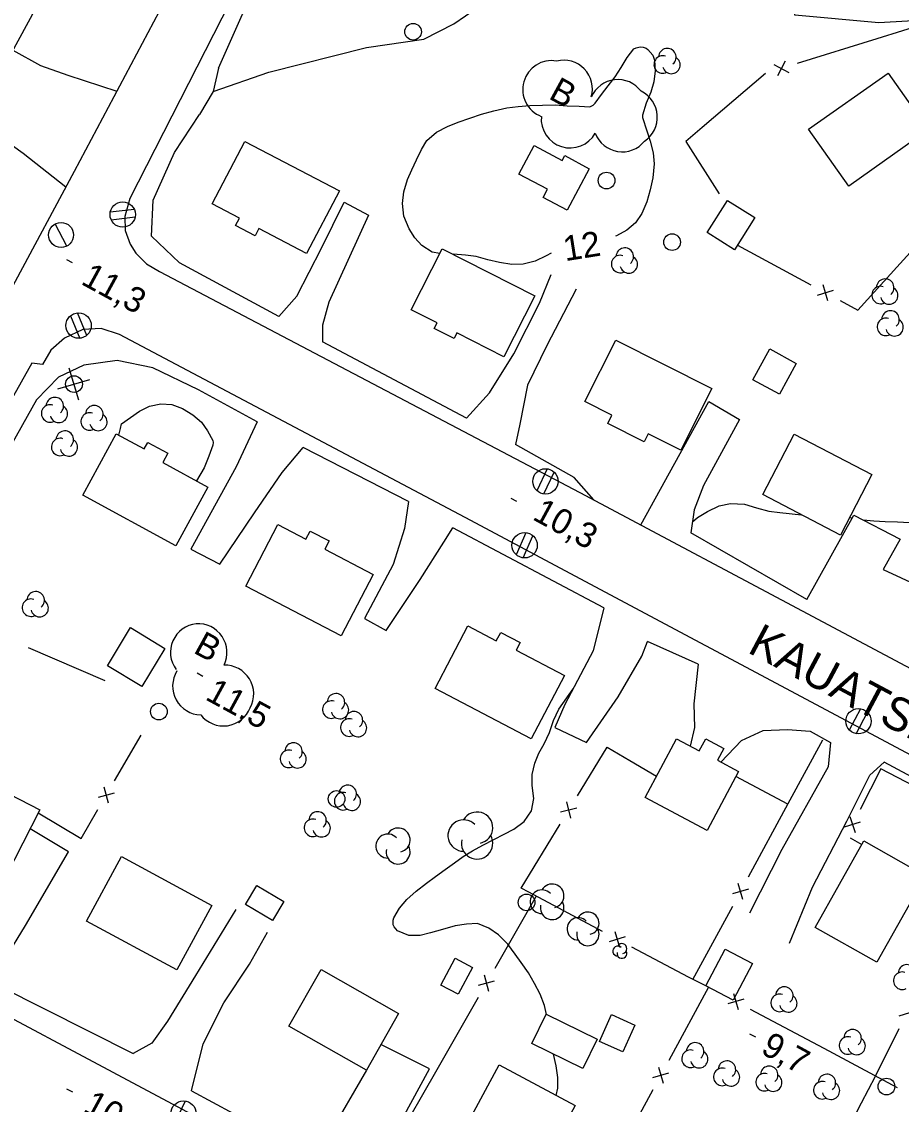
# Model space of a CAD drawing. Extents: x 219136 to 222520, y 5421589 to 5424530.
# Drawn here: x 220733.4 to 220838.9, y 5423443.6 to 5423573.3 of the extents above; entities that cross this region are included whole.
import ezdxf

# ---------------------------------------------------------------- set-up
doc = ezdxf.new("R2010")
doc.units = 0
for name, color, linetype in [('Level 1', 7, 'Continuous'), ('Level 19', 7, 'Continuous'), ('Level 2', 7, 'Continuous'), ('Level 21', 7, 'Continuous'), ('Level 22', 7, 'Continuous'), ('Level 3', 7, 'Continuous'), ('Level 31', 7, 'Continuous'), ('Level 36', 7, 'Continuous'), ('Level 37', 7, 'Continuous'), ('Level 44', 7, 'Continuous')]:
    doc.layers.add(name, color=color, linetype=linetype)

msp = doc.modelspace()

# ---------------------------------------------------------------- linework, layer by layer
at = {"layer": 'Level 1'}
for points in [[(220813.82, 5423513.38), (220814.41, 5423513.92), (220815.62, 5423514.62), (220817.03, 5423515.3), (220818.37, 5423515.58), (220820.06, 5423515.53), (220821.49, 5423515.09), (220822.97, 5423514.69), (220824.31, 5423514.52), (220826.91, 5423514.24)], [(220832.66, 5423513.93), (220832.98, 5423513.86)], [(220834.29, 5423513.62), (220835.56, 5423513.52), (220836.93, 5423513.43), (220838.41, 5423513.4), (220839.85, 5423513.31), (220841.85, 5423513.12), (220843.33, 5423512.85), (220844.48, 5423512.34), (220845.81, 5423511.67), (220847.51, 5423511.39)], [(220785.26, 5423472.54), (220786.32, 5423473.29), (220787.43, 5423473.96), (220788.69, 5423474.63), (220790.01, 5423475.32), (220791.23, 5423475.96), (220792.4, 5423476.57), (220793.62, 5423477.47), (220794.52, 5423478.76), (220794.81, 5423480.25), (220794.61, 5423481.79), (220794.6, 5423483.12), (220794.91, 5423484.47), (220795.4, 5423485.66), (220796.02, 5423486.78), (220796.67, 5423488.15), (220797.14, 5423489.57), (220797.81, 5423490.94), (220799.51, 5423493.38)], [(220796.32, 5423454.35), (220796.08, 5423455.43), (220795.55, 5423456.8), (220794.89, 5423458.08), (220794.16, 5423459.36), (220793.27, 5423460.58), (220792.55, 5423461.6), (220791.69, 5423462.78), (220790.56, 5423463.89), (220789.4, 5423464.71), (220788.05, 5423465.25), (220786.7, 5423465.17), (220785.34, 5423464.96), (220783.83, 5423464.56), (220782.42, 5423464.13), (220781.15, 5423463.81), (220779.8, 5423463.83), (220778.45, 5423464.38), (220778.05, 5423464.84), (220777.94, 5423465.11), (220777.91, 5423465.42), (220777.93, 5423465.67), (220778.02, 5423465.94), (220778.67, 5423467.08), (220779.58, 5423468.12), (220780.67, 5423469.13), (220781.91, 5423470.1), (220782.99, 5423470.88), (220784.16, 5423471.75), (220785.26, 5423472.54)], [(220797.46, 5423444.66), (220797.67, 5423445.52), (220797.68, 5423446.81), (220797.46, 5423448.2), (220797.16, 5423449.59)]]:
    msp.add_lwpolyline(points, dxfattribs=at)
at = {"layer": 'Level 19'}
for points in [[(220843.03, 5423573.62), (220836.17, 5423573.19), (220826.1, 5423574.13), (220826.72, 5423579.05), (220832.35, 5423577.3), (220835.88, 5423578.18), (220838.57, 5423578.52), (220841.86, 5423578.37), (220845.29, 5423578.14)], [(220732.32, 5423569.91), (220735.63, 5423568.08), (220738.92, 5423566.92), (220744.8, 5423565.01)], [(220738.68, 5423553.51), (220733.57, 5423557.53), (220724.11, 5423564.31)], [(220764.2, 5423538.01), (220766.38, 5423540.46), (220769.33, 5423546.18), (220772.03, 5423551.73), (220774.95, 5423550.15), (220770.21, 5423539.74), (220769.43, 5423536.97), (220769.45, 5423534.96)], [(220786.7, 5423525.82), (220789.49, 5423528.84), (220792.39, 5423533.53), (220795.48, 5423539.6), (220796.88, 5423543.05)], [(220799.87, 5423541.3), (220796.37, 5423534.55), (220794.04, 5423529.77), (220793.13, 5423525.1), (220792.59, 5423522.68)], [(220807.61, 5423513.03), (220815.79, 5423527.84), (220819.47, 5423525.67), (220815.13, 5423517.76), (220814.02, 5423514.84), (220813.64, 5423512.08)], [(220761.62, 5423525.39), (220759.08, 5423520), (220753.67, 5423510.13), (220757.15, 5423508.31), (220761.29, 5423514.48), (220764.63, 5423519.32), (220767.12, 5423522.3)], [(220779.77, 5423515.83), (220779.29, 5423512.59), (220777.92, 5423508.27), (220774.49, 5423501.81), (220777.09, 5423500.37), (220781.17, 5423506.49), (220783.99, 5423510.98), (220785.06, 5423512.69)], [(220827.52, 5423504.09), (220833.17, 5423514.2), (220838.73, 5423511.33), (220836.68, 5423507.7), (220845.33, 5423503.71), (220853.6, 5423499.84), (220856.11, 5423503.71), (220860.52, 5423501.05), (220857.43, 5423494.94), (220856.19, 5423490.83)], [(220803.19, 5423503.1), (220801.9, 5423497.94), (220798.53, 5423491.5), (220797.3, 5423488.74), (220801.09, 5423486.96), (220804.89, 5423492.43), (220807.73, 5423497.28), (220808.43, 5423499.07)], [(220814.51, 5423496.33), (220813.98, 5423491.57), (220814.06, 5423488.76), (220813.53, 5423486.53)], [(220817.22, 5423484.61), (220819.69, 5423487.2), (220822.29, 5423488.41), (220825.2, 5423488.53), (220827.94, 5423488.33), (220830.36, 5423486.95), (220830.07, 5423484.05), (220824.52, 5423474.12), (220820.67, 5423466.51)], [(220825.45, 5423462.89), (220828.22, 5423469.61), (220832.31, 5423477.51), (220835.1, 5423483.02), (220836.81, 5423484.58)], [(220730.8, 5423457.7), (220731.41, 5423461.02), (220733.84, 5423465.03), (220738.99, 5423473.85), (220734.39, 5423476.62)], [(220759.04, 5423466.93), (220754.22, 5423459.04), (220750.87, 5423453.54), (220749, 5423450.91), (220746.76, 5423449.69)], [(220753.73, 5423445.19), (220755.14, 5423450.82), (220757.63, 5423455.77), (220760.7, 5423460.37), (220762.86, 5423464.24)], [(220773.55, 5423431.81), (220773.55, 5423431.82), (220782.3, 5423447.85), (220776.45, 5423450.74)], [(220774.73, 5423447.7), (220770.11, 5423439.77), (220769.02, 5423439.16), (220768.35, 5423438.82), (220766.33, 5423438.42)]]:
    msp.add_lwpolyline(points, dxfattribs=at)
at = {"layer": 'Level 2'}
for points in [[(220785.73, 5423561.3), (220787.1, 5423561.78), (220788.53, 5423562.24), (220790.01, 5423562.67), (220791.54, 5423563.01), (220792.92, 5423563.18), (220794.31, 5423563.28), (220795.83, 5423563.33), (220797.34, 5423563.36), (220798.79, 5423563.27), (220800.21, 5423563.2), (220801.51, 5423563.14), (220801.89, 5423563.35), (220802.16, 5423563.59), (220802.91, 5423564.61), (220803.69, 5423565.66), (220804.54, 5423566.73), (220805.28, 5423567.87), (220805.97, 5423569.04), (220806.8, 5423570.09), (220807.05, 5423570.21), (220807.56, 5423570.33), (220807.91, 5423570.28), (220808.25, 5423570.16), (220808.48, 5423570.02), (220809.05, 5423569.33), (220809.27, 5423568.72), (220809.35, 5423567.47), (220809.18, 5423566.14), (220808.84, 5423564.88), (220808.25, 5423563.57), (220807.81, 5423562.13), (220807.83, 5423561.84), (220808.34, 5423560.24), (220808.73, 5423559.02), (220809.09, 5423557.64), (220809.23, 5423556.29), (220809.06, 5423554.61)], [(220783.53, 5423545.57), (220782.62, 5423545.73), (220781.38, 5423546.5), (220780.52, 5423547.42), (220779.85, 5423548.53), (220779.22, 5423550.05), (220779.04, 5423551.55), (220779.21, 5423552.93), (220779.64, 5423554.41), (220780.16, 5423555.6), (220780.73, 5423556.8), (220781.31, 5423558.01), (220781.98, 5423559.09), (220783.14, 5423560.1), (220784.45, 5423560.77), (220785.73, 5423561.3)], [(220809.06, 5423554.61), (220808.73, 5423553.19), (220808.33, 5423551.77), (220807.76, 5423550.36), (220806.97, 5423549.23), (220805.94, 5423548.34), (220804.69, 5423547.68), (220804.6, 5423547.64)], [(220796.88, 5423545.6), (220796.26, 5423545.28), (220794.96, 5423544.64), (220793.52, 5423544.29), (220792.15, 5423544.26), (220790.67, 5423544.46), (220789.28, 5423544.8), (220787.87, 5423545.19), (220786.59, 5423545.36), (220785.11, 5423545.47)], [(220747.51, 5423526.67), (220748.72, 5423527.28), (220750.08, 5423527.53), (220751.4, 5423527.46), (220752.67, 5423526.98), (220753.92, 5423526.24), (220754.92, 5423525.33), (220755.67, 5423524.29), (220756.28, 5423523.13), (220756.35, 5423522.89), (220756.3, 5423522.59), (220755.8, 5423521.25), (220755.26, 5423519.86), (220754.34, 5423518.31)], [(220745.01, 5423523.8), (220745.23, 5423524.57), (220745.35, 5423525.15), (220747.51, 5423526.67)]]:
    msp.add_lwpolyline(points, dxfattribs=at)
at = {"layer": 'Level 21'}
for points in [[(220847.05, 5423738.17), (220832.84, 5423710.89), (220820.15, 5423687.31), (220791.3, 5423635.35), (220774.04, 5423605.67), (220761.4, 5423581.73), (220746.34, 5423552.17)], [(220739.72, 5423555.43), (220765.52, 5423604.05), (220792.26, 5423653.55), (220798.63, 5423665.38), (220801.77, 5423672.83), (220802.4, 5423677.7), (220802, 5423680.11)], [(220756.96, 5423567.76), (220759.86, 5423574.24), (220763.77, 5423580.42), (220767.94, 5423587.22)], [(220756.96, 5423567.76), (220756.32, 5423564.96), (220754.69, 5423562.22)], [(220764.2, 5423538.01), (220752.29, 5423544.44), (220748.93, 5423547.64), (220749.15, 5423551.97), (220751.72, 5423557.67), (220754.69, 5423562.22)], [(220730.22, 5423537.85), (220739.72, 5423555.43)], [(220746.34, 5423552.17), (220745.75, 5423550), (220745.8, 5423548.33), (220746.4, 5423546.69), (220747.05, 5423545.58), (220748.34, 5423544.33), (220749.89, 5423543.4), (220800.3, 5423516.91), (220858.6, 5423485.93), (220900.88, 5423463.25)], [(220891.76, 5423457.74), (220844.3, 5423483.15), (220786.56, 5423513.92), (220745.12, 5423535.85), (220742.9, 5423536.57), (220740.72, 5423536.46), (220738.51, 5423535.41), (220736.87, 5423533.99), (220735.87, 5423532.27), (220734.58, 5423532.43)], [(220786.7, 5423525.82), (220769.45, 5423534.96)], [(220761.62, 5423525.39), (220754.57, 5423529.2), (220749.11, 5423531.85), (220744.81, 5423532.72), (220740.84, 5423532.17), (220737.79, 5423530.72), (220735.17, 5423528.02), (220731.58, 5423521.68), (220723.65, 5423506.58), (220714.04, 5423487.74), (220709.62, 5423478.73), (220708.23, 5423475.31), (220707.8, 5423472.92), (220708.58, 5423470.17), (220710.83, 5423468.03), (220714.44, 5423465.15), (220715.74, 5423462.63)], [(220734.58, 5423532.43), (220717.92, 5423502.8), (220709.53, 5423486.52), (220708.74, 5423484.83)], [(220779.77, 5423515.83), (220767.12, 5423522.3)], [(220801.97, 5423516.02), (220799.61, 5423518.7), (220792.59, 5423522.68)], [(220803.19, 5423503.1), (220785.06, 5423512.69)], [(220827.52, 5423504.09), (220813.64, 5423512.08)], [(220814.51, 5423496.33), (220808.43, 5423499.07)], [(220800.15, 5423417.61), (220760.99, 5423438.52), (220711.64, 5423464.81), (220707.05, 5423467.36), (220705.5, 5423469.31), (220704.82, 5423471.54), (220705.21, 5423474.77), (220706.29, 5423479.21), (220708.74, 5423484.83)], [(220851.2, 5423476.88), (220836.81, 5423484.58)], [(220730.8, 5423457.7), (220746.76, 5423449.69)], [(220753.73, 5423445.19), (220766.33, 5423438.42)]]:
    msp.add_lwpolyline(points, dxfattribs=at)
at = {"layer": 'Level 22'}
msp.add_lwpolyline([(220756.32, 5423564.96), (220763.02, 5423567.31), (220774.74, 5423570.26), (220781.62, 5423571.26), (220785.18, 5423573.1), (220789.39, 5423576.01), (220792.8, 5423577.85), (220795.94, 5423580.72), (220797.53, 5423582.7), (220799.67, 5423585.84)], dxfattribs=at)
at = {"layer": 'Level 3'}
for p, q in [((220738.74, 5423544.85), (220739.44, 5423544.47)), ((220792.04, 5423516.24), (220792.73, 5423515.86)), ((220754.4, 5423495.29), (220755.1, 5423494.91)), ((220820.67, 5423452.05), (220821.38, 5423451.67)), ((220738.75, 5423445.45), (220739.45, 5423445.07))]:
    msp.add_line(p, q, dxfattribs=at)
at = {"layer": 'Level 31'}
for points in [[(220723.84, 5423571.92), (220730.3, 5423583.8), (220737.69, 5423579.78), (220732.16, 5423569.62), (220727.46, 5423572.17), (220726.53, 5423570.46)], [(220827.74, 5423560.44), (220837.28, 5423567.17), (220842.08, 5423560.36), (220832.55, 5423553.63)], [(220760.14, 5423559), (220771.47, 5423553.05), (220767.54, 5423545.55), (220761.82, 5423548.54), (220761.37, 5423547.67), (220759.03, 5423548.9), (220759.5, 5423549.79), (220756.21, 5423551.52)], [(220801.44, 5423555.72), (220798.79, 5423550.75), (220795.9, 5423552.28), (220796.42, 5423553.25), (220792.99, 5423555.08), (220794.83, 5423558.52), (220798.2, 5423556.72), (220798.5, 5423557.29)], [(220815.59, 5423548.06), (220818.02, 5423551.91), (220821.28, 5423549.87), (220818.85, 5423546.01)], [(220783.82, 5423546.13), (220794.93, 5423540.49), (220791.21, 5423533.17), (220785.57, 5423536.04), (220785.22, 5423535.36), (220782.84, 5423536.57), (220783.19, 5423537.25), (220780.1, 5423538.82)], [(220804.61, 5423535.18), (220816.14, 5423529.39), (220812.41, 5423521.98), (220808.49, 5423523.95), (220808.01, 5423523), (220803.65, 5423525.19), (220804.14, 5423526.18), (220800.9, 5423527.81)], [(220826.27, 5423532.38), (220824.25, 5423528.68), (220821.07, 5423530.42), (220823.09, 5423534.12)], [(220751.88, 5423510.51), (220740.71, 5423516.58), (220744.72, 5423523.96), (220748.06, 5423522.14), (220748.49, 5423522.92), (220750.91, 5423521.61), (220750.31, 5423520.5), (220755.71, 5423517.57)], [(220826.03, 5423523.92), (220835.34, 5423519.06), (220831.56, 5423511.82), (220822.25, 5423516.68)], [(220771.7, 5423499.75), (220760.26, 5423505.7), (220764.1, 5423513.06), (220767.46, 5423511.31), (220767.97, 5423512.29), (220770.23, 5423511.11), (220769.71, 5423510.11), (220775.52, 5423507.08)], [(220794.48, 5423487.4), (220782.95, 5423493.44), (220786.87, 5423500.92), (220790.29, 5423499.13), (220790.83, 5423500.15), (220793.14, 5423498.94), (220792.66, 5423498.03), (220798.46, 5423494.99)], [(220750.56, 5423498.23), (220747.8, 5423493.65), (220743.68, 5423496.13), (220746.44, 5423500.72)], [(220815.56, 5423476.39), (220808.13, 5423480.37), (220811.89, 5423487.41), (220814.62, 5423485.95), (220815.4, 5423487.4), (220817.57, 5423486.25), (220816.81, 5423484.83), (220819.34, 5423483.47)], [(220725.74, 5423483.91), (220735.55, 5423478.88), (220731.46, 5423470.89), (220726.96, 5423473.19), (220726.63, 5423472.55), (220724.76, 5423473.51), (220725.14, 5423474.25), (220721.69, 5423476.02)], [(220841.77, 5423470.99), (220835.93, 5423460.61), (220828.53, 5423464.77), (220834.36, 5423475.15)], [(220751.99, 5423459.69), (220741.15, 5423465.55), (220745.33, 5423473.27), (220756.17, 5423467.41)], [(220763.45, 5423465.6), (220760.22, 5423467.52), (220761.57, 5423469.8), (220764.8, 5423467.88)], [(220821.01, 5423460.46), (220818.71, 5423456.07), (220815.42, 5423457.8), (220817.73, 5423462.19)], [(220783.65, 5423457.88), (220785.37, 5423461.09), (220787.42, 5423459.99), (220785.7, 5423456.78)], [(220769.27, 5423459.76), (220778.57, 5423454.48), (220774.73, 5423447.7), (220765.42, 5423452.97)], [(220800.68, 5423447.88), (220794.55, 5423450.86), (220796.26, 5423454.38), (220802.39, 5423451.4)], [(220802.65, 5423451.12), (220804.09, 5423454.34), (220806.89, 5423453.09), (220805.45, 5423449.86)], [(220790.62, 5423448.33), (220799.75, 5423443.43), (220795.92, 5423436.28), (220792.4, 5423438.17), (220791.68, 5423436.83), (220790.01, 5423437.73), (220790.74, 5423439.1), (220786.81, 5423441.21)]]:
    msp.add_lwpolyline(points, close=True, dxfattribs=at)
at = {"layer": 'Level 36'}
for p, q in [((220746.88, 5423550.85), (220744, 5423550.52)), ((220738.81, 5423546.44), (220737.41, 5423549.1)), ((220744.12, 5423549.61), (220747, 5423549.94)), ((220739.23, 5423538.07), (220740.33, 5423535.38)), ((220741.17, 5423535.75), (220740.07, 5423538.44)), ((220740.21, 5423527.98), (220739.08, 5423531.81)), ((220737.73, 5423529.33), (220741.56, 5423530.46)), ((220796.41, 5423519.75), (220795.15, 5423517.13)), ((220795.99, 5423516.75), (220797.25, 5423519.37)), ((220793.83, 5423512.09), (220792.67, 5423509.44)), ((220793.53, 5423509.09), (220794.69, 5423511.74)), ((220833.97, 5423490.99), (220832.62, 5423488.42)), ((220833.45, 5423488.01), (220834.8, 5423490.58)), ((220753, 5423443.97), (220751.74, 5423441.36))]:
    msp.add_line(p, q, dxfattribs=at)
for centre, radius in [((220780.31, 5423572.14), 1), ((220803.51, 5423554.3), 1), ((220745.49, 5423550.23), 1.52), ((220738.1, 5423547.78), 1.5), ((220811.37, 5423546.92), 1), ((220740.2, 5423536.92), 1.52), ((220739.65, 5423529.9), 1), ((220796.19, 5423518.25), 1.52), ((220793.69, 5423510.59), 1.52), ((220749.83, 5423490.65), 1), ((220833.72, 5423489.5), 1.52), ((220771.14, 5423480.19), 1), ((220793.92, 5423467.79), 1), ((220837.08, 5423445.72), 1), ((220752.78, 5423442.47), 1.52)]:
    msp.add_circle(centre, radius, dxfattribs=at)
at = {"layer": 'Level 37'}
for p, q in [((220824.94, 5423568.62), (220824.01, 5423566.85)), ((220823.59, 5423568.2), (220825.36, 5423567.27)), ((220828.8, 5423540.58), (220830.72, 5423541.15)), ((220830.04, 5423539.9), (220829.47, 5423541.82)), ((220743.77, 5423479.67), (220743.26, 5423481.6)), ((220744.48, 5423480.89), (220742.55, 5423480.38)), ((220799.95, 5423479.09), (220798, 5423478.62)), ((220799.21, 5423477.88), (220798.74, 5423479.83)), ((220832.69, 5423478.09), (220833.31, 5423476.18)), ((220832.05, 5423476.83), (220833.96, 5423477.45)), ((220819.87, 5423468.15), (220819.3, 5423470.07)), ((220820.55, 5423469.39), (220818.63, 5423468.82)), ((220805.75, 5423463.66), (220803.83, 5423463.07)), ((220804.5, 5423464.32), (220805.08, 5423462.41)), ((220788.14, 5423457.86), (220790.07, 5423458.39)), ((220788.85, 5423459.09), (220789.37, 5423457.16)), ((220818.72, 5423456.87), (220819.3, 5423454.95)), ((220819.97, 5423456.2), (220818.05, 5423455.62)), ((220840.47, 5423454.77), (220838.57, 5423454.15)), ((220809.73, 5423448.04), (220810.3, 5423446.12)), ((220809.06, 5423446.8), (220810.97, 5423447.37))]:
    msp.add_line(p, q, dxfattribs=at)
for points in [[(220844.16, 5423570.3), (220842.07, 5423573.2), (220835.93, 5423571.29)], [(220835.93, 5423571.29), (220826.38, 5423568.33)], [(220822.56, 5423567.14), (220822.56, 5423567.14), (220814.97, 5423560.64)], [(220814.97, 5423560.64), (220813.02, 5423558.97), (220817, 5423552.69)], [(220838.74, 5423544.37), (220845.46, 5423551.78)], [(220819.2, 5423546.57), (220828, 5423541.82)], [(220831.52, 5423539.91), (220833.65, 5423538.76), (220838.74, 5423544.37)], [(220743.38, 5423494.34), (220734.2, 5423498.31)], [(220744.52, 5423482.36), (220747.69, 5423487.82)], [(220825.31, 5423479.66), (220829.44, 5423487.28)], [(220800.02, 5423480.56), (220803.57, 5423486.41), (220806.29, 5423484.81)], [(220806.29, 5423484.81), (220809.5, 5423482.93)], [(220825.25, 5423479.55), (220819.02, 5423482.87)], [(220840.4, 5423481.7), (220836.39, 5423483.8), (220833.91, 5423478.92)], [(220735.37, 5423478.52), (220740.49, 5423475.43), (220742.51, 5423478.91)], [(220820.54, 5423470.87), (220825.31, 5423479.66)], [(220794.2, 5423469), (220793.28, 5423469.49), (220797.94, 5423477.15)], [(220832.74, 5423475.54), (220834.13, 5423474.74)], [(220795.07, 5423468.54), (220790.1, 5423459.86)], [(220803.02, 5423464.3), (220794.2, 5423469)], [(220813.87, 5423458.56), (220818.64, 5423467.35)], [(220815.42, 5423457.8), (220813.35, 5423458.81), (220806.56, 5423462.43)], [(220815.72, 5423457.64), (220810.97, 5423448.84)], [(220788.11, 5423456.39), (220783.15, 5423447.71)], [(220829.6, 5423450.26), (220820.78, 5423454.97)], [(220834.08, 5423443.76), (220835.75, 5423446.97), (220838.62, 5423452.67)], [(220838.42, 5423445.56), (220829.6, 5423450.26)], [(220783.15, 5423447.71), (220778.18, 5423439.03)], [(220809.06, 5423445.32), (220804.31, 5423436.53)], [(220829.47, 5423434.89), (220834.08, 5423443.76)]]:
    msp.add_lwpolyline(points, dxfattribs=at)
at = {"layer": 'Level 44'}
for centre, radius, start, end in [((220810.81, 5423569.09), 1.05, 309.6881, 177.1452), ((220796.92, 5423565.22), 3.46, 79.9494, 249.1999), ((220798.36, 5423565.27), 3.46, 344.0337, 104.0337), ((220810.25, 5423568.21), 1.05, 71.5343, 297.2229), ((220811.29, 5423568.16), 1.05, 194.3558, 57.0401), ((220804.87, 5423562.94), 3.46, 36.5468, 156.5468), ((220806.14, 5423561.89), 3.46, 304.0504, 64.0504), ((220799.14, 5423561.67), 3.46, 174.8048, 330.4994), ((220805.39, 5423561.2), 3.46, 200.9311, 320.9311), ((220805.14, 5423544.3), 1.05, 71.5343, 297.2229), ((220805.7, 5423545.18), 1.05, 309.6881, 177.1452), ((220806.18, 5423544.25), 1.05, 194.3558, 57.0401), ((220836.93, 5423541.46), 1.05, 309.6881, 177.1452), ((220836.37, 5423540.58), 1.05, 71.5343, 297.2229), ((220837.41, 5423540.53), 1.05, 194.3558, 57.0401), ((220837.57, 5423537.65), 1.05, 309.6881, 177.1452), ((220837.01, 5423536.77), 1.05, 71.5343, 297.2229), ((220838.05, 5423536.72), 1.05, 194.3558, 57.0401), ((220737.35, 5423527.27), 1.05, 309.6881, 177.1452), ((220736.79, 5423526.39), 1.05, 71.5343, 297.2229), ((220737.83, 5423526.34), 1.05, 194.3558, 57.0401), ((220742.09, 5423526.3), 1.05, 309.6881, 177.1452), ((220741.53, 5423525.42), 1.05, 71.5343, 297.2229), ((220742.57, 5423525.37), 1.05, 194.3558, 57.0401), ((220738.55, 5423523.25), 1.05, 309.6881, 177.1452), ((220737.99, 5423522.37), 1.05, 71.5343, 297.2229), ((220739.03, 5423522.32), 1.05, 194.3558, 57.0401), ((220735.05, 5423503.99), 1.05, 309.6881, 177.1452), ((220734.49, 5423503.11), 1.05, 71.5343, 297.2229), ((220735.53, 5423503.06), 1.05, 194.3558, 57.0401), ((220754.68, 5423497.75), 3.46, 96.3653, 216.3653), ((220754.53, 5423497.74), 3.46, 333.9246, 93.9246), ((220757.74, 5423492.76), 3.46, 331.5781, 91.5781), ((220754.94, 5423493.72), 3.46, 148.499, 268.499), ((220770.5, 5423490.89), 1.05, 71.5343, 297.2229), ((220771.06, 5423491.77), 1.05, 309.6881, 177.1452), ((220757.57, 5423492.39), 3.46, 218.17, 338.17), ((220771.54, 5423490.84), 1.05, 194.3558, 57.0401), ((220773.22, 5423489.62), 1.05, 309.6881, 177.1452), ((220772.66, 5423488.74), 1.05, 71.5343, 297.2229), ((220773.7, 5423488.69), 1.05, 194.3558, 57.0401), ((220765.98, 5423485.87), 1.05, 309.6881, 177.1452), ((220765.42, 5423484.99), 1.05, 71.5343, 297.2229), ((220766.46, 5423484.94), 1.05, 194.3558, 57.0401), ((220772.48, 5423480.79), 1.05, 309.6881, 177.1452), ((220771.92, 5423479.91), 1.05, 71.5343, 297.2229), ((220772.96, 5423479.86), 1.05, 194.3558, 57.0401), ((220768.3, 5423476.73), 1.05, 71.5343, 297.2229), ((220768.86, 5423477.61), 1.05, 309.6881, 177.1452), ((220769.34, 5423476.68), 1.05, 194.3558, 57.0401), ((220786.37, 5423475.8), 1.88, 44.1153, 269.8039), ((220787.99, 5423476.74), 1.88, 282.2692, 149.7262), ((220778.52, 5423475.26), 1.44, 282.2692, 149.7262), ((220777.29, 5423474.54), 1.44, 44.1153, 269.8039), ((220787.99, 5423474.86), 1.88, 166.9368, 29.6212), ((220778.52, 5423473.82), 1.44, 166.9368, 29.6212), ((220796.99, 5423468.57), 1.42, 282.2692, 149.7262), ((220795.77, 5423467.86), 1.42, 44.1153, 269.8039), ((220796.99, 5423467.15), 1.42, 166.9368, 29.6212), ((220800.12, 5423464.62), 1.34, 44.1153, 269.8039), ((220801.27, 5423465.29), 1.34, 282.2692, 149.7262), ((220801.27, 5423463.94), 1.34, 166.9368, 29.6212), ((220804.85, 5423461.96), 0.59, 44.1153, 269.8039), ((220805.36, 5423461.67), 0.59, 166.9368, 29.6212), ((220805.36, 5423462.26), 0.59, 282.2692, 149.7262), ((220838.97, 5423458.4), 1.05, 71.5343, 297.2229), ((220839.53, 5423459.28), 1.05, 309.6881, 177.1452), ((220824.27, 5423455.74), 1.05, 71.5343, 297.2229), ((220824.83, 5423456.62), 1.05, 309.6881, 177.1452), ((220825.31, 5423455.69), 1.05, 194.3558, 57.0401), ((220832.46, 5423450.63), 1.05, 71.5343, 297.2229), ((220833.02, 5423451.51), 1.05, 309.6881, 177.1452), ((220814.14, 5423449.93), 1.05, 309.6881, 177.1452), ((220833.5, 5423450.58), 1.05, 194.3558, 57.0401), ((220813.58, 5423449.05), 1.05, 71.5343, 297.2229), ((220814.62, 5423449), 1.05, 194.3558, 57.0401), ((220817.39, 5423446.87), 1.05, 71.5343, 297.2229), ((220817.95, 5423447.75), 1.05, 309.6881, 177.1452), ((220818.43, 5423446.82), 1.05, 194.3558, 57.0401), ((220823.02, 5423447.12), 1.05, 309.6881, 177.1452), ((220822.46, 5423446.24), 1.05, 71.5343, 297.2229), ((220823.5, 5423446.19), 1.05, 194.3558, 57.0401), ((220829.94, 5423446.15), 1.05, 309.6881, 177.1452), ((220829.38, 5423445.27), 1.05, 71.5343, 297.2229), ((220830.42, 5423445.22), 1.05, 194.3558, 57.0401)]:
    msp.add_arc(centre, radius, start, end, dxfattribs=at)

# ---------------------------------------------------------------- texts
at = {"layer": 'Level 2'}
msp.add_text('12', height=3, rotation=9.0147, dxfattribs=at).set_placement((220798.56, 5423544.63))
at = {"layer": 'Level 21'}
msp.add_text('KAUATSHEMU', height=4, rotation=331.9466, dxfattribs=at).set_placement((220820.28, 5423497.82))
at = {"layer": 'Level 3'}
for s, p in [('11,3', (220740.35, 5423541.96)), ('10,3', (220794.5, 5423513.75)), ('11,5', (220755.26, 5423492.17)), ('9,7', (220821.87, 5423449.77)), ('10,2', (220740.61, 5423442.79))]:
    msp.add_text(s, height=3, rotation=331.383, dxfattribs=at).set_placement(p)
at = {"layer": 'Level 44'}
for p in [(220796.44, 5423564.19), (220753.84, 5423497.77)]:
    msp.add_text('B', height=3, rotation=331.3547, dxfattribs=at).set_placement(p)

doc.saveas('drawing.dxf')
